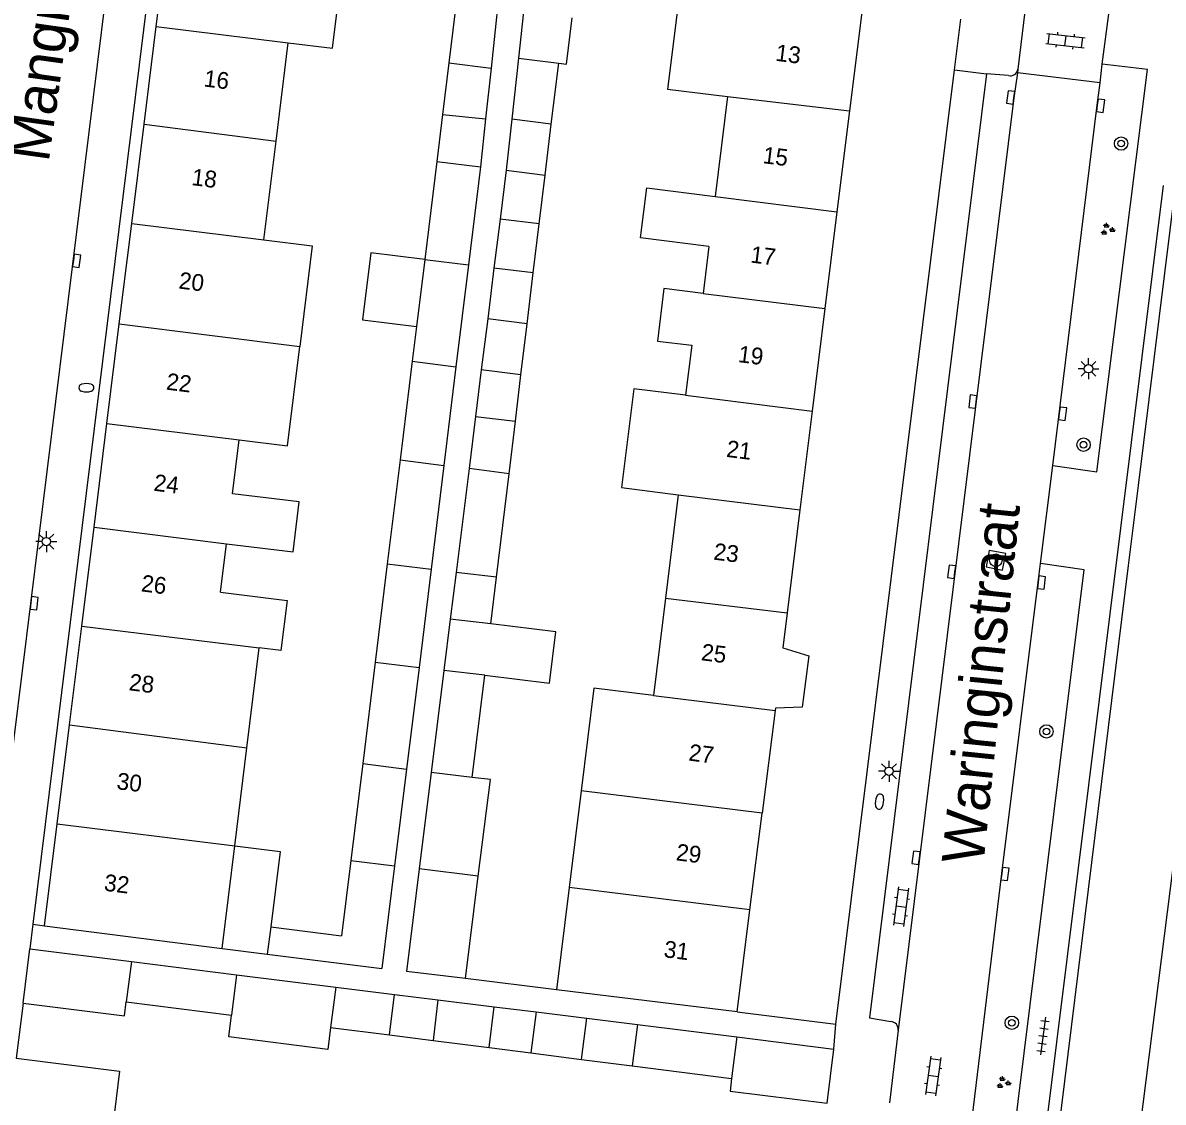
# Model space of a CAD drawing. Extents: x 131000 to 133014, y 396499 to 399001.
# Drawn here: x 132338.3 to 132406.2, y 396727.2 to 396791.6 of the extents above; entities that cross this region are included whole.
import ezdxf

# ---------------------------------------------------------------- set-up
doc = ezdxf.new("R2010")
doc.units = 0
for name, color, linetype in [('gg-afsc-erfafscheiding', 7, 'Continuous'), ('gg-afsc-muur', 7, 'Continuous'), ('gg-anno-huisnummerreeks BGT', 7, 'Continuous'), ('gg-anno-openbare ruimte label', 7, 'Continuous'), ('gg-bbg-bijgebouw', 7, 'Continuous'), ('gg-bbg-gedigitaliseerde bebouwing', 7, 'Continuous'), ('gg-bbg-gedigitaliseerde bijgebouw', 7, 'Continuous'), ('gg-bbg-hoofdgebouw', 7, 'Continuous'), ('gg-bbg-luifel en loopbrug', 7, 'Continuous'), ('gg-bbg-tussenscheiding', 7, 'Continuous'), ('gg-knt-verharding', 7, 'Continuous'), ('gg-knt-verharding nz', 7, 'Continuous'), ('gt-grn-weggrens', 7, 'Continuous'), ('gt-symb-boom', 7, 'Continuous'), ('gt-symb-brandkraan', 7, 'Continuous'), ('gt-symb-groenvak', 7, 'Continuous'), ('gt-symb-klinker verharding', 7, 'Continuous'), ('gt-symb-kolk', 7, 'Continuous'), ('gt-symb-lichtmast', 7, 'Continuous'), ('gt-symb-rioolschacht', 7, 'Continuous'), ('gt-symb-tegel verharding', 7, 'Continuous')]:
    doc.layers.add(name, color=color, linetype=linetype)

# ---------------------------------------------------------------- blocks, each defined once
blk = doc.blocks.new('gt0-BOOM')
at = {"layer": 'gt-symb-boom'}
for radius in [0.4, 0.2]:
    blk.add_circle((0, 0), radius, dxfattribs=at)
blk = doc.blocks.new('gt0-KOLK')
at = {"layer": 'gt-symb-kolk'}
blk.add_lwpolyline([(0, 0), (0.375, 0), (0.375, 0.4), (-0.375, 0.4), (-0.375, 0), (0, 0)], dxfattribs=at)
blk = doc.blocks.new('gt0-TEG1')
at = {"layer": 'gt-symb-tegel verharding'}
for p, q in [((-1.125, 0), (1.125, 0)), ((-0.9, -0.25), (-0.9, 0.25)), ((-0.45, -0.25), (-0.45, 0.25)), ((0, -0.25), (0, 0.25)), ((0.45, -0.25), (0.45, 0.25)), ((0.9, -0.25), (0.9, 0.25))]:
    blk.add_line(p, q, dxfattribs=at)
blk = doc.blocks.new('gt0-LMAST')
at = {"layer": 'gt-symb-lichtmast'}
for p, q in [((-0.182, 0.173), (-0.447, 0.438)), ((-0.005, 0.246), (-0.005, 0.621)), ((0.172, 0.173), (0.437, 0.438)), ((-0.255, -0.004), (-0.63, -0.004)), ((-0.182, -0.181), (-0.447, -0.446)), ((-0.005, -0.254), (-0.005, -0.629)), ((0.437, -0.446), (0.172, -0.181)), ((0.245, -0.004), (0.62, -0.004))]:
    blk.add_line(p, q, dxfattribs=at)
blk.add_circle((-0.005, -0.004), 0.25, dxfattribs=at)
blk = doc.blocks.new('gt0-KL1')
at = {"layer": 'gt-symb-klinker verharding'}
for p, q in [((-1.15, 0.3), (1.15, 0.3)), ((-1, -0.3), (-1, 0.3)), ((-0.5, 0.3), (-0.5, 0.45)), ((0, -0.3), (0, 0.3)), ((0.5, 0.3), (0.5, 0.45)), ((1, -0.3), (1, 0.3)), ((-1.15, -0.3), (1.15, -0.3)), ((-0.5, -0.45), (-0.5, -0.3)), ((0.5, -0.45), (0.5, -0.3))]:
    blk.add_line(p, q, dxfattribs=at)
blk = doc.blocks.new('gt0-GRVAK')
at = {"layer": 'gt-symb-groenvak'}
for p, q in [((-0.11, 0.189), (-0.228, 0.24)), ((-0.182, 0.153), (0.088, 0.153)), ((-0.091, 0.211), (-0.156, 0.322)), ((-0.047, 0.214), (-0.047, 0.393)), ((-0.004, 0.211), (0.061, 0.322)), ((0.015, 0.189), (0.133, 0.24)), ((0.262, -0.052), (0.197, 0.059)), ((0.305, -0.049), (0.305, 0.13)), ((0.349, -0.052), (0.414, 0.059)), ((-0.245, -0.228), (-0.363, -0.177)), ((-0.318, -0.264), (-0.047, -0.264)), ((-0.226, -0.206), (-0.291, -0.095)), ((-0.183, -0.203), (-0.183, -0.024)), ((-0.139, -0.206), (-0.074, -0.095)), ((-0.12, -0.228), (-0.002, -0.177)), ((0.243, -0.074), (0.125, -0.023)), ((0.17, -0.11), (0.441, -0.11)), ((0.368, -0.074), (0.486, -0.023))]:
    blk.add_line(p, q, dxfattribs=at)
blk = doc.blocks.new('gt0-RS')
at = {"layer": 'gt-symb-rioolschacht'}
blk.add_lwpolyline([(-0.5, -0.5), (0.5, -0.5), (0.5, 0.5), (-0.5, 0.5)], close=True, dxfattribs=at)
blk.add_circle((0, 0), 0.375, dxfattribs=at)
blk = doc.blocks.new('gt0-BR')
at = {"layer": 'gt-symb-brandkraan'}
for centre, radius, start, end in [((-0.244, 0), 0.206, 107.56694, 252.43307), ((0.599, -2.664), 3, 106.89205, 107.56694), ((0, -0.691), 0.938, 73.10799, 106.89205), ((-0.599, -2.664), 3, 72.43309, 73.10799), ((0.244, 0), 0.206, 287.56695, 72.43309), ((0.599, 2.664), 3, 252.43307, 253.10797), ((0, 0.691), 0.938, 253.10797, 286.89206), ((-0.599, 2.664), 3, 286.89206, 287.56695)]:
    blk.add_arc(centre, radius, start, end, dxfattribs=at)

msp = doc.modelspace()

# ---------------------------------------------------------------- linework, layer by layer
at = {"layer": 'gg-afsc-erfafscheiding'}
msp.add_line((132338.876, 396737.836), (132339.57, 396737.75), dxfattribs=at)
at = {"layer": 'gg-afsc-muur'}
for p, q in [((132370.081, 396733.926), (132364.661, 396734.597)), ((132338.287, 396733.136), (132337.88, 396729.86))]:
    msp.add_line(p, q, dxfattribs=at)
at = {"layer": 'gg-bbg-bijgebouw'}
for p, q in [((132366.18, 396788.852), (132365.859, 396785.829)), ((132338.287, 396733.136), (132338.694, 396736.364)), ((132338.694, 396736.364), (132344.753, 396735.61)), ((132344.753, 396735.61), (132351.003, 396734.832)), ((132364.661, 396734.597), (132361.14, 396735.024)), ((132351.003, 396734.832), (132356.924, 396734.095)), ((132356.924, 396734.095), (132360.435, 396733.658)), ((132363.017, 396733.337), (132366.362, 396732.921)), ((132371.883, 396732.233), (132374.911, 396731.856)), ((132374.911, 396731.856), (132380.831, 396731.119)), ((132380.831, 396731.119), (132386.61, 396730.4)), ((132386.22, 396727.18), (132386.61, 396730.4))]:
    msp.add_line(p, q, dxfattribs=at)
msp.add_lwpolyline([(132364.439, 396795.45), (132366.847, 396795.145), (132366.18, 396788.852)], dxfattribs=at)
at = {"layer": 'gg-bbg-gedigitaliseerde bebouwing'}
for p, q in [((132353.365, 396784.512), (132354.085, 396790.364)), ((132380.274, 396787.169), (132379.536, 396781.211)), ((132352.64, 396778.624), (132353.365, 396784.512)), ((132379.168, 396778.234), (132378.821, 396775.425)), ((132350.778, 396763.494), (132351.172, 396766.697)), ((132377.337, 396763.436), (132376.575, 396757.279)), ((132350.054, 396757.618), (132350.411, 396760.516)), ((132376.575, 396757.279), (132375.855, 396751.46)), ((132351.633, 396748.345), (132352.367, 396754.307)), ((132350.914, 396742.503), (132351.633, 396748.345)), ((132371.549, 396745.791), (132370.836, 396740.03)), ((132350.161, 396736.384), (132350.914, 396742.503)), ((132370.836, 396740.03), (132370.081, 396733.926))]:
    msp.add_line(p, q, dxfattribs=at)
for points in [[(132354.085, 396790.364), (132356.728, 396790.037), (132357.505, 396796.313)], [(132377.469, 396793.792), (132376.704, 396787.611), (132380.274, 396787.169)], [(132379.168, 396778.234), (132375.096, 396778.742), (132375.468, 396781.719), (132379.536, 396781.211)], [(132352.64, 396778.624), (132355.523, 396778.266), (132354.778, 396772.258)], [(132378.821, 396775.425), (132376.486, 396775.73), (132376.096, 396772.594), (132378.148, 396772.339), (132377.778, 396769.362)], [(132351.172, 396766.697), (132354.05, 396766.34), (132354.778, 396772.258)], [(132377.778, 396769.362), (132374.699, 396769.746), (132373.963, 396763.857), (132377.337, 396763.436)], [(132350.411, 396760.516), (132354.381, 396760.027), (132354.748, 396763.005), (132350.778, 396763.494)], [(132350.054, 396757.618), (132354.024, 396757.125), (132353.658, 396754.147), (132352.367, 396754.307)], [(132375.855, 396751.46), (132372.305, 396751.899), (132371.549, 396745.791)], [(132337.88, 396729.86), (132344.039, 396729.09), (132343.731, 396726.629)]]:
    msp.add_lwpolyline(points, dxfattribs=at)
at = {"layer": 'gg-bbg-gedigitaliseerde bijgebouw'}
for p, q in [((132364.439, 396795.45), (132363.666, 396789.167)), ((132363.666, 396789.167), (132363.289, 396786.102)), ((132363.289, 396786.102), (132365.859, 396785.829)), ((132367.415, 396785.809), (132367.082, 396782.775)), ((132369.762, 396785.517), (132367.415, 396785.809)), ((132369.396, 396782.485), (132369.762, 396785.517)), ((132362.944, 396783.299), (132362.224, 396777.45)), ((132362.944, 396783.299), (132365.556, 396782.968)), ((132365.556, 396782.968), (132364.837, 396777.129)), ((132367.082, 396782.775), (132369.396, 396782.485)), ((132366.719, 396779.86), (132366.356, 396776.944)), ((132369.046, 396779.572), (132366.719, 396779.86)), ((132368.695, 396776.659), (132369.046, 396779.572)), ((132362.224, 396777.45), (132361.732, 396773.452)), ((132364.837, 396777.129), (132364.091, 396771.065)), ((132368.695, 396776.659), (132366.356, 396776.944)), ((132365.979, 396773.91), (132365.601, 396770.875)), ((132368.329, 396773.616), (132365.979, 396773.91)), ((132361.732, 396773.452), (132361.479, 396771.397)), ((132367.962, 396770.573), (132368.329, 396773.616)), ((132361.479, 396771.397), (132360.754, 396765.506)), ((132364.091, 396771.065), (132363.367, 396765.181)), ((132367.962, 396770.573), (132365.601, 396770.875)), ((132365.255, 396768.095), (132364.869, 396764.994)), ((132365.255, 396768.095), (132367.629, 396767.809)), ((132367.253, 396764.688), (132367.629, 396767.809)), ((132360.754, 396765.506), (132359.993, 396759.32)), ((132363.367, 396765.181), (132362.606, 396758.994)), ((132364.869, 396764.994), (132364.099, 396758.809)), ((132366.509, 396758.514), (132367.253, 396764.688)), ((132359.993, 396759.32), (132359.273, 396753.465)), ((132362.606, 396758.994), (132361.886, 396753.145)), ((132366.509, 396758.514), (132364.099, 396758.809)), ((132363.753, 396756.027), (132363.372, 396752.964)), ((132366.174, 396755.736), (132363.753, 396756.027)), ((132359.273, 396753.465), (132358.529, 396747.421)), ((132361.886, 396753.145), (132361.139, 396747.078)), ((132363.372, 396752.964), (132362.616, 396746.889)), ((132365.051, 396746.589), (132365.805, 396752.671)), ((132358.529, 396747.421), (132357.818, 396741.644)), ((132361.139, 396747.078), (132360.431, 396741.319)), ((132362.616, 396746.889), (132361.9, 396741.136)), ((132357.818, 396741.644), (132357.266, 396737.156)), ((132360.431, 396741.319), (132359.67, 396735.202)), ((132361.9, 396741.136), (132361.14, 396735.024)), ((132364.661, 396734.597), (132365.421, 396740.699)), ((132353.048, 396737.679), (132352.845, 396736.047)), ((132353.048, 396737.679), (132357.266, 396737.156)), ((132352.845, 396736.047), (132359.67, 396735.202)), ((132360.135, 396731.24), (132360.435, 396733.658)), ((132344.435, 396733.209), (132350.71, 396732.42)), ((132363.017, 396733.337), (132362.724, 396730.911)), ((132366.075, 396730.485), (132366.362, 396732.921)), ((132356.617, 396731.687), (132360.135, 396731.24)), ((132371.579, 396729.786), (132371.883, 396732.233)), ((132362.724, 396730.911), (132366.075, 396730.485)), ((132371.579, 396729.786), (132374.601, 396729.402)), ((132374.601, 396729.402), (132380.519, 396728.65))]:
    msp.add_line(p, q, dxfattribs=at)
for points in [[(132365.805, 396752.671), (132369.666, 396752.205), (132370.036, 396755.271), (132366.174, 396755.736)], [(132365.421, 396740.699), (132366.138, 396746.454), (132365.051, 396746.589)], [(132338.287, 396733.136), (132344.325, 396732.377), (132344.435, 396733.209)], [(132356.617, 396731.687), (132356.451, 396730.38), (132350.55, 396731.122), (132350.71, 396732.42)], [(132380.519, 396728.65), (132380.423, 396727.895), (132386.22, 396727.18)]]:
    msp.add_lwpolyline(points, dxfattribs=at)
at = {"layer": 'gg-bbg-hoofdgebouw'}
for p, q in [((132346.222, 396791.346), (132347, 396797.61)), ((132388.31, 396792.5), (132387.541, 396786.305)), ((132345.498, 396785.509), (132346.222, 396791.346)), ((132387.541, 396786.305), (132386.795, 396780.299)), ((132344.763, 396779.59), (132345.498, 396785.509)), ((132386.795, 396780.299), (132386.08, 396774.541)), ((132344.022, 396773.616), (132344.763, 396779.59)), ((132386.08, 396774.541), (132385.32, 396768.422)), ((132343.285, 396767.676), (132344.022, 396773.616)), ((132385.32, 396768.422), (132384.588, 396762.53)), ((132342.518, 396761.501), (132343.285, 396767.676)), ((132384.588, 396762.53), (132383.826, 396756.391)), ((132341.787, 396755.609), (132342.518, 396761.501)), ((132341.055, 396749.715), (132341.787, 396755.609)), ((132383.114, 396750.585), (132382.338, 396744.454)), ((132340.323, 396743.82), (132341.055, 396749.715)), ((132339.57, 396737.75), (132340.323, 396743.82)), ((132381.608, 396738.691), (132382.338, 396744.454)), ((132380.84, 396732.62), (132381.608, 396738.691)), ((132339.57, 396737.75), (132350.161, 396736.384)), ((132380.84, 396732.62), (132370.081, 396733.926))]:
    msp.add_line(p, q, dxfattribs=at)
msp.add_lwpolyline([(132383.826, 396756.391), (132383.568, 396754.316), (132385.12, 396753.836), (132384.729, 396750.769), (132383.13, 396750.71), (132383.114, 396750.585)], dxfattribs=at)
at = {"layer": 'gg-bbg-luifel en loopbrug'}
for p, q in [((132368.119, 396792.207), (132367.815, 396789.446)), ((132367.815, 396789.446), (132367.415, 396785.809)), ((132367.815, 396789.446), (132370.212, 396789.148)), ((132369.762, 396785.517), (132370.212, 396789.148)), ((132363.289, 396786.102), (132362.944, 396783.299)), ((132365.859, 396785.829), (132365.556, 396782.968)), ((132367.082, 396782.775), (132366.719, 396779.86)), ((132369.046, 396779.572), (132369.396, 396782.485)), ((132366.356, 396776.944), (132365.979, 396773.91)), ((132368.329, 396773.616), (132368.695, 396776.659)), ((132365.601, 396770.875), (132365.255, 396768.095)), ((132367.629, 396767.809), (132367.962, 396770.573)), ((132364.099, 396758.809), (132363.753, 396756.027)), ((132366.174, 396755.736), (132366.509, 396758.514)), ((132350.161, 396736.384), (132352.845, 396736.047)), ((132360.435, 396733.658), (132363.017, 396733.337)), ((132366.362, 396732.921), (132368.865, 396732.609)), ((132368.865, 396732.609), (132368.558, 396730.169)), ((132368.865, 396732.609), (132371.883, 396732.233)), ((132360.135, 396731.24), (132362.724, 396730.911)), ((132366.075, 396730.485), (132368.558, 396730.169)), ((132368.558, 396730.169), (132371.579, 396729.786))]:
    msp.add_line(p, q, dxfattribs=at)
for points in [[(132370.212, 396789.148), (132370.672, 396789.091), (132371.015, 396791.848)], [(132362.224, 396777.45), (132359.006, 396777.849), (132358.51, 396773.851), (132361.732, 396773.452)], [(132350.914, 396742.503), (132353.604, 396742.169), (132353.048, 396737.679)]]:
    msp.add_lwpolyline(points, dxfattribs=at)
at = {"layer": 'gg-bbg-tussenscheiding'}
for p, q in [((132346.222, 396791.346), (132354.085, 396790.364)), ((132363.666, 396789.167), (132366.18, 396788.852)), ((132380.274, 396787.169), (132387.541, 396786.305)), ((132345.498, 396785.509), (132353.365, 396784.512)), ((132379.536, 396781.211), (132386.795, 396780.299)), ((132344.763, 396779.59), (132352.64, 396778.624)), ((132362.224, 396777.45), (132364.837, 396777.129)), ((132378.821, 396775.425), (132386.08, 396774.541)), ((132344.022, 396773.616), (132354.778, 396772.258)), ((132361.479, 396771.397), (132364.091, 396771.065)), ((132377.778, 396769.362), (132385.32, 396768.422)), ((132343.285, 396767.676), (132351.172, 396766.697)), ((132360.754, 396765.506), (132363.367, 396765.181)), ((132367.253, 396764.688), (132364.869, 396764.994)), ((132377.337, 396763.436), (132384.588, 396762.53)), ((132342.518, 396761.501), (132350.411, 396760.516)), ((132359.993, 396759.32), (132362.606, 396758.994)), ((132376.575, 396757.279), (132383.826, 396756.391)), ((132341.787, 396755.609), (132352.367, 396754.307)), ((132359.273, 396753.465), (132361.886, 396753.145)), ((132365.805, 396752.671), (132363.372, 396752.964)), ((132375.855, 396751.46), (132383.114, 396750.585)), ((132341.055, 396749.715), (132351.633, 396748.345)), ((132358.529, 396747.421), (132361.139, 396747.078)), ((132365.051, 396746.589), (132362.616, 396746.889)), ((132382.338, 396744.454), (132371.549, 396745.791)), ((132340.323, 396743.82), (132350.914, 396742.503)), ((132357.818, 396741.644), (132360.431, 396741.319)), ((132365.421, 396740.699), (132361.9, 396741.136)), ((132381.608, 396738.691), (132370.836, 396740.03)), ((132344.753, 396735.61), (132344.435, 396733.209)), ((132351.003, 396734.832), (132350.71, 396732.42)), ((132356.924, 396734.095), (132356.617, 396731.687)), ((132374.911, 396731.856), (132374.601, 396729.402)), ((132380.831, 396731.119), (132380.519, 396728.65))]:
    msp.add_line(p, q, dxfattribs=at)
at = {"layer": 'gg-knt-verharding'}
for p, q in [((132333.492, 396714.578), (132343.881, 396798.421)), ((132346.276, 396797.699), (132338.876, 396737.836)), ((132398.089, 396793.075), (132397.574, 396788.805)), ((132402.604, 396789.097), (132403.023, 396792.239)), ((132393.811, 396788.762), (132394.185, 396791.77)), ((132386.737, 396731.886), (132393.811, 396788.762)), ((132402.493, 396787.984), (132402.604, 396789.097)), ((132397.015, 396788.416), (132395.719, 396788.525)), ((132402.493, 396787.984), (132397.561, 396788.571)), ((132406.246, 396781.86), (132396.894, 396706.864)), ((132406.957, 396781.771), (132404.745, 396763.982)), ((132398.922, 396759.338), (132399.658, 396765.184)), ((132404.745, 396763.982), (132404.16, 396759.214)), ((132380.84, 396732.62), (132386.737, 396731.886)), ((132390.448, 396731.519), (132389.923, 396727.2))]:
    msp.add_line(p, q, dxfattribs=at)
for points in [[(132399.658, 396765.184), (132402.285, 396764.803), (132405.316, 396788.784), (132402.604, 396789.097)], [(132395.719, 396788.525), (132388.735, 396732.254), (132390.004, 396732.037)], [(132399.658, 396765.184), (132402.316, 396786.644), (132402.493, 396787.984)], [(132392.513, 396707.46), (132392.831, 396710.092), (132394.644, 396724.455), (132396.619, 396740.855), (132398.793, 396758.221), (132398.922, 396759.338)], [(132395.101, 396707.12), (132401.538, 396758.964), (132398.922, 396759.338)], [(132404.16, 396759.214), (132398.572, 396714.011), (132403.332, 396713.442)]]:
    msp.add_lwpolyline(points, dxfattribs=at)
for centre, radius, start, end in [((132397.136, 396788.838), 0.439, 253.99063, 355.67637), ((132389.981, 396731.568), 0.47, 354.04577, 87.15682)]:
    msp.add_arc(centre, radius, start, end, dxfattribs=at)
at = {"layer": 'gg-knt-verharding nz'}
for p, q in [((132397.574, 396788.805), (132397.561, 396788.571)), ((132403.332, 396713.442), (132411.869, 396781.186))]:
    msp.add_line(p, q, dxfattribs=at)
msp.add_lwpolyline([(132397.561, 396788.571), (132397.346, 396787.085), (132391.709, 396741.775), (132390.448, 396731.519)], dxfattribs=at)
at = {"layer": 'gt-grn-weggrens'}
for p, q in [((132393.811, 396788.762), (132395.719, 396788.525)), ((132338.876, 396737.836), (132338.694, 396736.364)), ((132386.61, 396730.4), (132386.737, 396731.886))]:
    msp.add_line(p, q, dxfattribs=at)

# ---------------------------------------------------------------- block references
at = {"layer": 'gt-symb-boom'}
for p in [(132403.733, 396784.362), (132401.494, 396766.415), (132399.285, 396749.328), (132397.22, 396731.963)]:
    msp.add_blockref('gt0-BOOM', p, dxfattribs=at)
at = {"layer": 'gt-symb-brandkraan'}
msp.add_blockref('gt0-BR', (132342.063, 396769.812), dxfattribs=at)
at = {"layer": 'gt-symb-brandkraan', "rotation": 83.39396584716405}
msp.add_blockref('gt0-BR', (132389.334, 396745.14), dxfattribs=at)
at = {"layer": 'gt-symb-groenvak'}
for p in [(132402.909, 396779.243), (132396.705, 396728.394)]:
    msp.add_blockref('gt0-GRVAK', p, dxfattribs=at)
at = {"layer": 'gt-symb-klinker verharding'}
for p, rotation in [((132400.416, 396790.492), -6.606034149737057), ((132390.617, 396738.888), -97.58706906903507), ((132392.53, 396728.799), -97.5870690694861)]:
    msp.add_blockref('gt0-KL1', p, dxfattribs=dict(at, rotation=rotation))
at = {"layer": 'gt-symb-kolk'}
for p, rotation in [((132397.346, 396787.085), 81.78079075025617), ((132402.316, 396786.644), -97.06814005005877), ((132341.285, 396777.398), -97.29556014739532), ((132395.095, 396768.959), 82.93185994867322), ((132400.047, 396768.289), -97.12501634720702), ((132393.829, 396758.817), 82.8749836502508), ((132398.793, 396758.221), -97.12501634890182), ((132338.75, 396756.994), -97.00425924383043), ((132391.709, 396741.775), 82.9318599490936), ((132396.619, 396740.855), -96.89054832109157)]:
    msp.add_blockref('gt0-KOLK', p, dxfattribs=dict(at, rotation=rotation))
at = {"layer": 'gt-symb-lichtmast'}
for p in [(132401.795, 396770.943), (132339.68, 396760.644), (132389.906, 396746.956)]:
    msp.add_blockref('gt0-LMAST', p, dxfattribs=at)
at = {"layer": 'gt-symb-rioolschacht', "rotation": 79.04956573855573}
msp.add_blockref('gt0-RS', (132396.268, 396759.53), dxfattribs=at)
at = {"layer": 'gt-symb-tegel verharding', "rotation": -97.5870690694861}
msp.add_blockref('gt0-TEG1', (132399.082, 396731.177), dxfattribs=at)

# ---------------------------------------------------------------- texts
at = {"layer": 'gg-anno-huisnummerreeks BGT'}
for s, rotation, p in [('13', 352.9, (132383.099, 396789.299)), ('16', 352.9, (132349.026, 396787.77)), ('15', 352.9, (132382.341, 396783.197)), ('18', 352.9, (132348.296, 396781.891)), ('17', 352.9, (132381.606, 396777.276)), ('20', 352.9, (132347.531, 396775.728)), ('19', 352.9, (132380.869, 396771.342)), ('22', 352.9, (132346.784, 396769.703)), ('21', 352.9, (132380.167, 396765.695)), ('24', 352.9, (132346.036, 396763.677)), ('23', 352.9, (132379.407, 396759.572)), ('26', 352.9, (132345.291, 396757.68)), ('25', 353, (132378.668, 396753.574)), ('28', 352.9, (132344.56, 396751.787)), ('27', 352.8, (132377.92, 396747.597)), ('30', 352.9, (132343.828, 396745.892)), ('29', 352.8, (132377.168, 396741.654)), ('32', 352.9, (132343.077, 396739.842)), ('31', 352.8, (132376.437, 396735.879))]:
    msp.add_text(s, height=1, rotation=rotation, dxfattribs=at).set_placement(p)
at = {"layer": 'gg-anno-openbare ruimte label'}
for s, rotation, p in [('Mangrovestraat', 82, (132339.811, 396783.201)), ('Waringinstraat', 84.2, (132395.525, 396741.341))]:
    msp.add_text(s, height=2.5, rotation=rotation, dxfattribs=at).set_placement(p)

doc.saveas('drawing.dxf')
